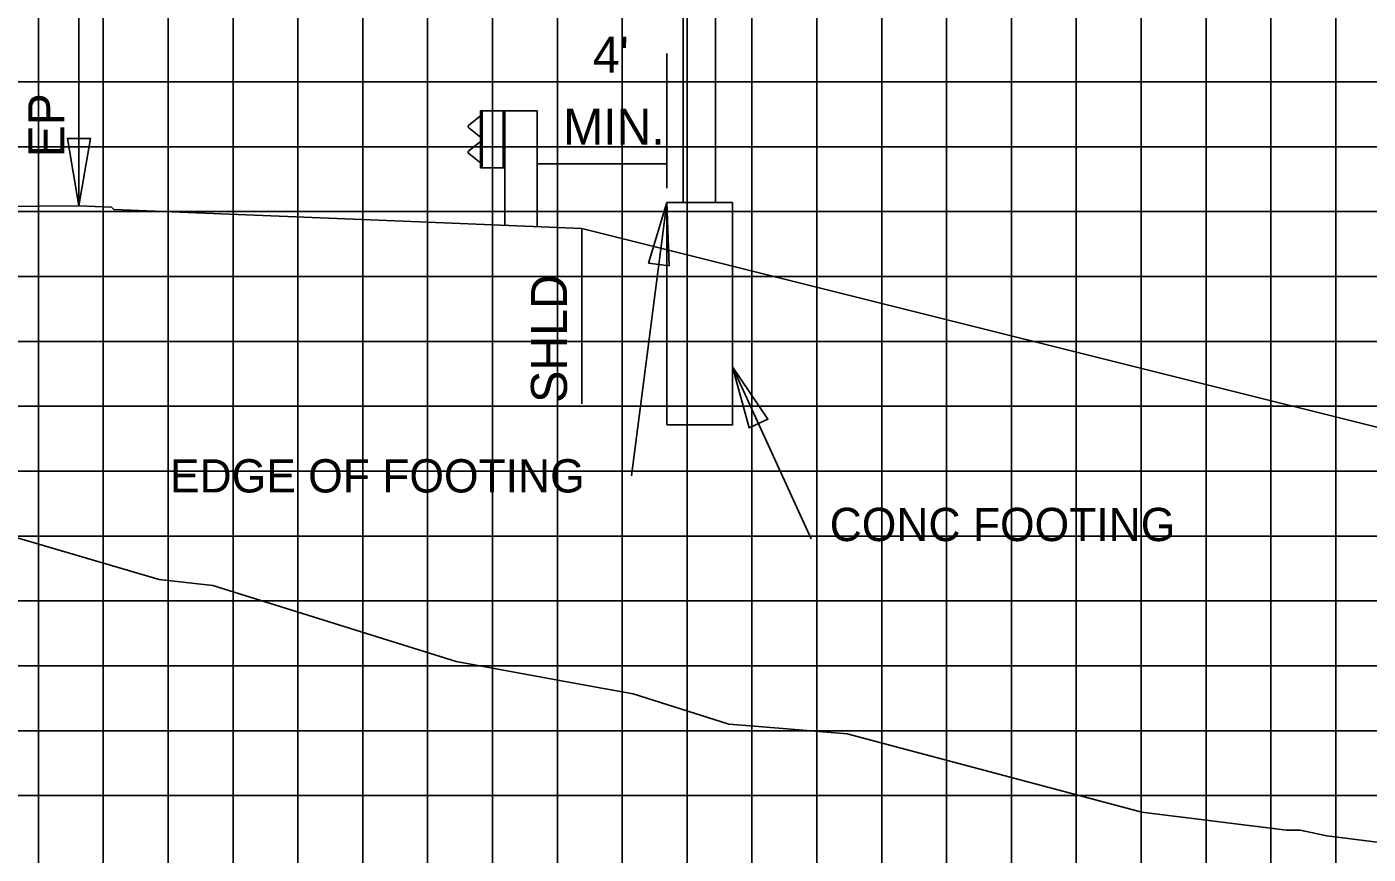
# Model space of a CAD drawing. Extents: x 1797809 to 2198143, y 249608 to 1237864.
# Drawn here: x 2196108.35 to 2196149.71, y 1237270.3 to 1237295.8 of the extents above; entities that cross this region are included whole.
import ezdxf

# ---------------------------------------------------------------- set-up
doc = ezdxf.new("R2010")
doc.units = 0
for name, color, linetype in [('29', 7, 'Continuous'), ('3', 7, 'Continuous'), ('DESIGN - SHEET - Light Grid', 7, 'Continuous'), ('DESIGN - TRAFFIC CONTROL PERMANENT - Signs', 7, 'Continuous'), ('GSDIMS', 7, 'Continuous'), ('GSSHT', 7, 'Continuous'), ('Level 55', 7, 'Continuous'), ('Level 61', 7, 'Continuous'), ('V7Level1', 7, 'Continuous')]:
    doc.layers.add(name, color=color, linetype=linetype)

msp = doc.modelspace()

# ---------------------------------------------------------------- linework, layer by layer
at = {"layer": '29'}
for p, q in [((2196122.338, 1237293.211), (2196122.338, 1237291.461)), ((2196124.088, 1237293.211), (2196122.338, 1237293.211)), ((2196122.388, 1237293.211), (2196122.388, 1237291.461)), ((2196123.038, 1237293.211), (2196123.038, 1237291.461)), ((2196123.088, 1237293.211), (2196123.088, 1237289.686)), ((2196124.088, 1237293.211), (2196124.088, 1237289.646)), ((2196122.338, 1237293.061), (2196121.972, 1237292.762)), ((2196121.973, 1237292.691), (2196122.338, 1237292.406)), ((2196122.338, 1237292.266), (2196121.972, 1237291.967)), ((2196121.973, 1237291.896), (2196122.338, 1237291.611)), ((2196123.088, 1237291.461), (2196122.338, 1237291.461))]:
    msp.add_line(p, q, dxfattribs=at)
for centre in [(2196122.007, 1237292.727), (2196122.007, 1237291.932)]:
    msp.add_arc(centre, 0.05, 135, 226.6208, dxfattribs=at)
at = {"layer": '3'}
for p, q in [((2196109.957, 1237290.281), (2196109.957, 1237308.281)), ((2196128.584, 1237308.281), (2196128.584, 1237290.384)), ((2196129.584, 1237308.281), (2196129.584, 1237290.384)), ((2196128.084, 1237290.825), (2196128.084, 1237294.977)), ((2196126.991, 1237281.959), (2196128.084, 1237290.384)), ((2196130.108, 1237290.384), (2196128.084, 1237290.384)), ((2196128.084, 1237283.532), (2196128.084, 1237290.384)), ((2196130.108, 1237283.532), (2196130.108, 1237290.384)), ((2196132.534, 1237280.021), (2196130.108, 1237285.323)), ((2196130.108, 1237283.532), (2196128.084, 1237283.532))]:
    msp.add_line(p, q, dxfattribs=at)
at = {"layer": 'DESIGN - SHEET - Light Grid'}
msp.add_lwpolyline([(2196151.369, 1237270.493), (2196148.43, 1237270.86), (2196147.609, 1237271.036), (2196147.369, 1237271.036), (2196147.19, 1237271.036), (2196142.726, 1237271.593), (2196133.639, 1237274.006), (2196130.786, 1237274.243), (2196129.997, 1237274.308), (2196127.049, 1237275.241), (2196125.338, 1237275.554), (2196121.59, 1237276.239), (2196114.089, 1237278.582), (2196112.433, 1237278.763), (2196105.701, 1237280.735)], dxfattribs=at)
at = {"layer": 'DESIGN - TRAFFIC CONTROL PERMANENT - Signs'}
msp.add_lwpolyline([(2196169.126, 1237278.674), (2196125.457, 1237289.591), (2196119.957, 1237289.811), (2196111.029, 1237290.168), (2196110.957, 1237290.241), (2196109.957, 1237290.281), (2196097.957, 1237290.178), (2196085.957, 1237289.914), (2196075.957, 1237289.514), (2196074.707, 1237289.514)], dxfattribs=at)
at = {"layer": 'GSDIMS'}
msp.add_line((2196125.457, 1237284.177), (2196125.457, 1237289.591), dxfattribs=at)
for points in [[(2196109.957, 1237290.281), (2196109.602, 1237292.364), (2196110.311, 1237292.364)], [(2196128.084, 1237290.384), (2196127.519, 1237288.519), (2196128.154, 1237288.437)], [(2196130.108, 1237285.323), (2196131.199, 1237283.709), (2196130.617, 1237283.442)]]:
    msp.add_lwpolyline(points, close=True, dxfattribs=at)
at = {"layer": 'GSSHT'}
for p, q in [((2196108.707, 1237258.106), (2196108.707, 1237318.106)), ((2196110.707, 1237258.106), (2196110.707, 1237318.106)), ((2196112.707, 1237258.106), (2196112.707, 1237318.106)), ((2196114.707, 1237258.106), (2196114.707, 1237318.106)), ((2196116.707, 1237258.106), (2196116.707, 1237318.106)), ((2196118.707, 1237258.106), (2196118.707, 1237318.106)), ((2196120.707, 1237258.106), (2196120.707, 1237318.106)), ((2196122.707, 1237258.106), (2196122.707, 1237318.106)), ((2196124.707, 1237258.106), (2196124.707, 1237318.106)), ((2196126.707, 1237258.106), (2196126.707, 1237318.106)), ((2196128.707, 1237258.106), (2196128.707, 1237318.106)), ((2196130.707, 1237258.106), (2196130.707, 1237318.106)), ((2196132.707, 1237258.106), (2196132.707, 1237318.106)), ((2196134.707, 1237258.106), (2196134.707, 1237318.106)), ((2196136.707, 1237258.106), (2196136.707, 1237318.106)), ((2196138.707, 1237258.106), (2196138.707, 1237318.106)), ((2196140.707, 1237258.106), (2196140.707, 1237318.106)), ((2196142.707, 1237258.106), (2196142.707, 1237318.106)), ((2196144.707, 1237258.106), (2196144.707, 1237318.106)), ((2196146.707, 1237258.106), (2196146.707, 1237318.106)), ((2196148.707, 1237258.106), (2196148.707, 1237318.106)), ((2196074.707, 1237294.106), (2196204.707, 1237294.106)), ((2196074.707, 1237292.106), (2196204.707, 1237292.106)), ((2196074.707, 1237290.106), (2196204.707, 1237290.106)), ((2196074.707, 1237288.106), (2196204.707, 1237288.106)), ((2196074.707, 1237286.106), (2196204.707, 1237286.106)), ((2196074.707, 1237284.106), (2196204.707, 1237284.106)), ((2196074.707, 1237282.106), (2196204.707, 1237282.106)), ((2196074.707, 1237280.106), (2196204.707, 1237280.106)), ((2196074.707, 1237278.106), (2196204.707, 1237278.106)), ((2196074.707, 1237276.106), (2196204.707, 1237276.106)), ((2196074.707, 1237274.106), (2196204.707, 1237274.106)), ((2196074.707, 1237272.106), (2196204.707, 1237272.106))]:
    msp.add_line(p, q, dxfattribs=at)
at = {"layer": 'Level 61'}
msp.add_line((2196124.088, 1237291.575), (2196128.084, 1237291.575), dxfattribs=at)
at = {"layer": 'V7Level1'}
msp.add_lwpolyline([(2196128.084, 1237283.532), (2196130.108, 1237283.532), (2196130.108, 1237290.384), (2196128.084, 1237290.384)], close=True, dxfattribs=at)

# ---------------------------------------------------------------- texts
at = {"layer": 'Level 55'}
for s, height, p in [("4'", 1.1105, (2196125.802, 1237294.388)), ('MIN.', 1.1105, (2196124.883, 1237292.167)), ('EDGE OF FOOTING', 1.02464, (2196112.761, 1237281.449)), ('CONC FOOTING', 1.02464, (2196133.104, 1237279.95))]:
    msp.add_text(s, height=height, dxfattribs=at).set_placement(p)
for s, p in [('EP', (2196109.504, 1237291.776)), ('SHLD', (2196125.004, 1237284.213))]:
    msp.add_text(s, height=1.1105, rotation=90, dxfattribs=at).set_placement(p)

doc.saveas('drawing.dxf')
